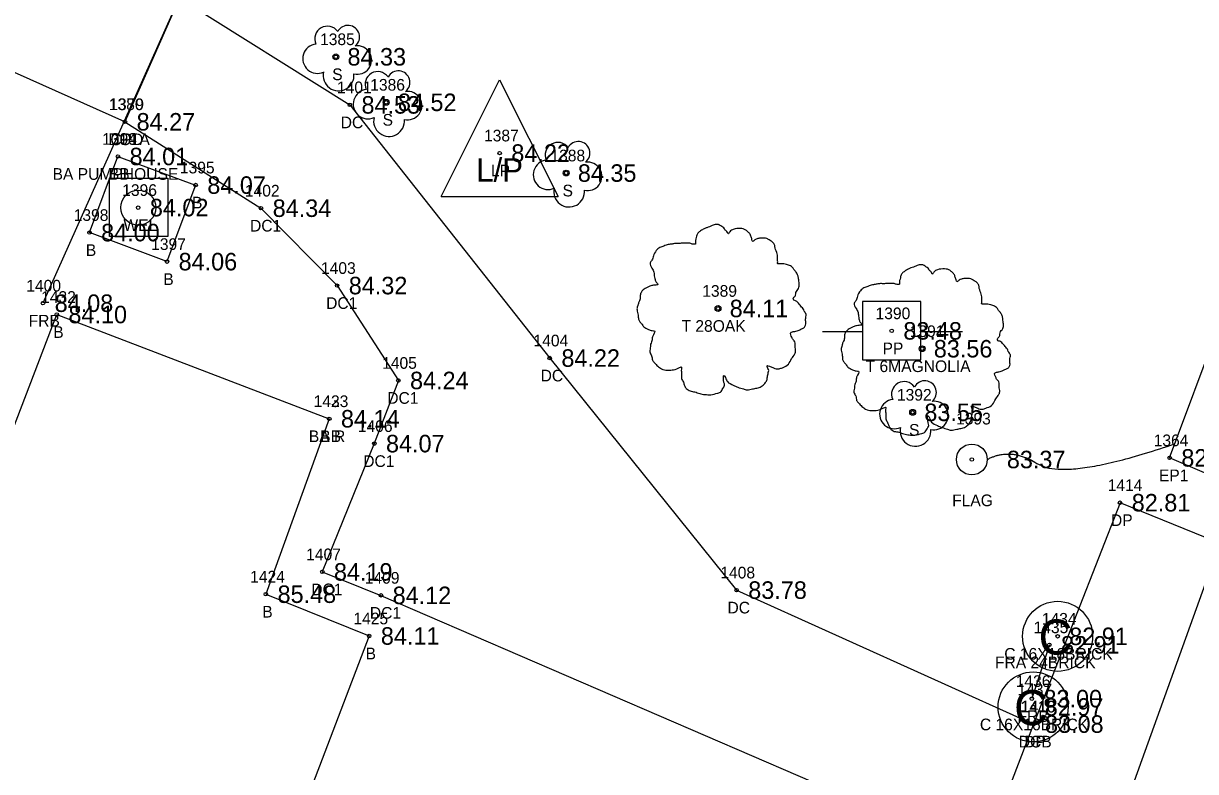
# Model space of a CAD drawing. Extents: x 2139392 to 2143384, y 505395 to 510520.
# Drawn here: x 2141070.2 to 2141170.6, y 509701.6 to 509765.7 of the extents above; entities that cross this region are included whole.
import ezdxf

# ---------------------------------------------------------------- set-up
doc = ezdxf.new("R2010")
doc.units = 0
for name, color, linetype in [('RD_EX_Bldg', 7, 'Continuous'), ('RD_EX_Bldg_txCode', 7, 'Continuous'), ('RD_EX_BldgApp', 7, 'Continuous'), ('RD_EX_BldgApp_txCode', 7, 'Continuous'), ('RD_EX_Conc', 7, 'Continuous'), ('RD_EX_Conc_txCode', 7, 'Continuous'), ('RD_EX_DR_Pipe', 7, 'Continuous'), ('RD_EX_Driveway', 7, 'Continuous'), ('RD_EX_Driveway_txCode', 7, 'Continuous'), ('RD_EX_Fence_Other', 7, 'Continuous'), ('RD_EX_Fence_Other_txCode', 7, 'Continuous'), ('RD_EX_Road', 7, 'Continuous'), ('RD_EX_Road_txCode', 7, 'Continuous'), ('RD_EX_SU_H2O', 7, 'Continuous'), ('RD_EX_SU_Telecom', 7, 'Continuous'), ('RD_EX_TX_Bldg_ELEV', 7, 'Continuous'), ('RD_EX_TX_BldgApp_ELEV', 7, 'Continuous'), ('RD_EX_TX_Conc_ELEV', 7, 'Continuous'), ('RD_EX_TX_Driveway_ELEV', 7, 'Continuous'), ('RD_EX_TX_Fence_Other_ELEV', 7, 'Continuous'), ('RD_EX_TX_Road_ELEV', 7, 'Continuous'), ('RD_EX_TX_UT_ELEV', 7, 'Continuous'), ('RD_EX_TX_VEG_ELEV', 7, 'Continuous'), ('RD_EX_UT', 7, 'Continuous'), ('RD_EX_UT_txCode', 7, 'Continuous'), ('RD_EX_VEG', 7, 'Continuous'), ('RD_EX_VEG_txCode', 7, 'Continuous'), ('RD_HC_Survey_ELEV', 7, 'Continuous'), ('RD_SMD_Locator', 7, 'Continuous')]:
    doc.layers.add(name, color=color, linetype=linetype)

msp = doc.modelspace()

# ---------------------------------------------------------------- linework, layer by layer
at = {"layer": 'RD_EX_Bldg'}
for points in [[(2141078.28, 509754.33), (2141084.94, 509751.88), (2141082.48, 509745.32), (2141075.84, 509747.81), (2141078.28, 509754.33)], [(2141096.39, 509731.86), (2141090.96, 509716.83), (2141099.81, 509713.25), (2141088.03, 509682.4), (2141078.89, 509685.87), (2141074.12, 509673.68), (2141050.78, 509682.61), (2141073.04, 509740.79), (2141096.39, 509731.86)]]:
    msp.add_lwpolyline(points, dxfattribs=at)
at = {"layer": 'RD_EX_BldgApp'}
for centre in [(2141158.8, 509713.22), (2141156.7, 509707.17)]:
    msp.add_circle(centre, 3, dxfattribs=at)
at = {"layer": 'RD_EX_BldgApp_txCode'}
msp.add_circle((2141080.02, 509749.95), 0.15, dxfattribs=at)
at = {"layer": 'RD_EX_Conc'}
for points in [[(2141096.74, 509816.15), (2141103.82, 509813), (2141083.56, 509767.91), (2141078.88, 509757.3), (2141042.38, 509773.64)], [(2141083.56, 509767.91), (2141098.15, 509758.75), (2141115.28, 509737.06), (2141131.29, 509717.18), (2141156.72, 509705.7)], [(2141078.88, 509757.3), (2141090.54, 509749.9), (2141097.06, 509743.27), (2141102.31, 509735.14), (2141100.25, 509729.73), (2141095.79, 509718.74), (2141100.82, 509716.73), (2141152.41, 509694.43)]]:
    msp.add_lwpolyline(points, dxfattribs=at)
at = {"layer": 'RD_EX_DR_Pipe'}
msp.add_line((2141176.12, 509730.76), (2141125.75, 509590.72), dxfattribs=at)
at = {"layer": 'RD_EX_Driveway'}
msp.add_lwpolyline([(2141191.47, 509727.8), (2141181.9, 509720.35), (2141172.39, 509721.32), (2141164.15, 509724.67), (2141156.72, 509705.7), (2141152.41, 509694.43), (2141146.18, 509677.35), (2141143.5, 509670.11), (2141126.23, 509619.16), (2141121.57, 509618.23), (2141114.74, 509598.13), (2141140.09, 509588.3)], dxfattribs=at)
at = {"layer": 'RD_EX_Fence_Other'}
msp.add_line((2141158.09, 509712.49), (2141156.59, 509707.88), dxfattribs=at)
msp.add_lwpolyline([(2141086.41, 509823.01), (2141103.68, 509813.03), (2141103.68, 509813.03), (2141071.86, 509741.76)], dxfattribs=at)
at = {"layer": 'RD_EX_Road'}
msp.add_lwpolyline([(2141172.64, 509739.89), (2141185.02, 509736.25), (2141180.65, 509723.25), (2141168.4, 509728.51), (2141172.64, 509739.89)], dxfattribs=at)
at = {"layer": 'RD_EX_SU_H2O'}
msp.add_lwpolyline([(2141077.57, 509747.48), (2141077.57, 509752.48), (2141082.57, 509752.48), (2141082.57, 509747.48)], close=True, dxfattribs=at)
msp.add_circle((2141080.02, 509749.95), 1.5, dxfattribs=at)
at = {"layer": 'RD_EX_SU_Telecom'}
msp.add_circle((2141151.45, 509728.37), 1.32, dxfattribs=at)
msp.add_open_spline([(2141152.77, 509728.37), (2141154.77, 509729.47), (2141159.45, 509726.52), (2141168.82, 509729.7)], degree=2, dxfattribs=at)
at = {"layer": 'RD_EX_UT'}
for p, q in [((2141105.99, 509750.9), (2141110.99, 509760.9)), ((2141110.99, 509760.9), (2141115.99, 509750.9)), ((2141105.99, 509750.9), (2141115.99, 509750.9)), ((2141147.07, 509741.9), (2141142.07, 509741.9)), ((2141142.07, 509741.9), (2141142.07, 509736.9)), ((2141147.07, 509736.9), (2141147.07, 509741.9)), ((2141138.64, 509739.34), (2141142.11, 509739.34)), ((2141147, 509739.34), (2141150.64, 509739.34)), ((2141142.07, 509736.9), (2141147.07, 509736.9))]:
    msp.add_line(p, q, dxfattribs=at)
at = {"layer": 'RD_EX_VEG'}
for centre, radius in [((2141096.95, 509762.87), 0.25), ((2141101.27, 509758.97), 0.25), ((2141116.69, 509752.91), 0.25), ((2141129.7, 509741.31), 0.25), ((2141129.69, 509741.3), 0.0001), ((2141147.19, 509737.86), 0.25), ((2141147.18, 509737.84), 0.0001), ((2141146.38, 509732.41), 0.25)]:
    msp.add_circle(centre, radius, dxfattribs=at)
for centre, radius, start, end in [((2141096.23, 509764.41), 1.08, 34.9763, 204.756), ((2141097.99, 509764.57), 0.995, 308.7626, 152.0467), ((2141095.38, 509762.71), 1.26, 96.4518, 294.734), ((2141098.79, 509762.59), 1.22, 256.5667, 98.1046), ((2141097.19, 509761.27), 1.32, 166.8827, 5.7589), ((2141100.54, 509760.52), 1.08, 34.9763, 204.756), ((2141102.31, 509760.67), 0.995, 308.7626, 152.0467), ((2141099.7, 509758.81), 1.26, 96.4518, 294.734), ((2141103.11, 509758.69), 1.22, 256.5667, 98.1046), ((2141101.51, 509757.37), 1.32, 166.8827, 5.7589), ((2141115.97, 509754.46), 1.08, 34.9763, 204.756), ((2141117.73, 509754.62), 0.995, 308.7626, 152.0467), ((2141115.13, 509752.76), 1.26, 96.4518, 294.734), ((2141118.53, 509752.63), 1.22, 256.5667, 98.1046), ((2141116.94, 509751.32), 1.32, 166.8827, 5.7589), ((2141147.42, 509734.12), 0.995, 308.7626, 152.0467), ((2141145.65, 509733.96), 1.08, 34.9763, 204.756), ((2141144.81, 509732.26), 1.26, 96.4518, 294.734), ((2141148.21, 509732.14), 1.22, 256.5667, 98.1046), ((2141146.62, 509730.82), 1.32, 166.8827, 5.7589)]:
    msp.add_arc(centre, radius, start, end, dxfattribs=at)
for points in [[(2141129.83, 509748.48), (2141129.53, 509748.51), (2141129.21, 509748.41), (2141128.96, 509748.31), (2141128.73, 509748.23), (2141128.51, 509748.13), (2141128.21, 509747.96), (2141127.98, 509747.76), (2141127.86, 509747.51), (2141127.81, 509747.28), (2141127.76, 509747.01), (2141127.76, 509746.83), (2141127.63, 509746.81), (2141127.48, 509746.83), (2141127.23, 509746.91), (2141126.98, 509746.91), (2141126.73, 509746.91), (2141126.38, 509746.88), (2141126.03, 509746.88), (2141125.76, 509746.83), (2141125.43, 509746.78), (2141125.06, 509746.66), (2141124.71, 509746.53), (2141124.41, 509746.28), (2141124.16, 509745.81), (2141124.04, 509745.46), (2141123.89, 509745.21), (2141124.04, 509744.76), (2141124.21, 509744.41), (2141124.23, 509744.21), (2141124.31, 509743.78), (2141124.41, 509743.56), (2141124.53, 509743.36), (2141124.46, 509743.33), (2141124.09, 509743.28), (2141123.79, 509743.18), (2141123.36, 509742.96), (2141123.14, 509742.73), (2141123.04, 509742.41), (2141123.01, 509742.06), (2141122.91, 509741.86), (2141122.84, 509741.58), (2141122.81, 509741.51), (2141122.76, 509741.18), (2141122.86, 509740.74), (2141122.89, 509740.39), (2141123.01, 509740.16), (2141123.16, 509739.99), (2141123.34, 509739.74), (2141123.74, 509739.51), (2141124.06, 509739.41), (2141124.26, 509739.39), (2141124.09, 509738.89), (2141124.04, 509738.54), (2141123.91, 509738.14), (2141123.91, 509738.06), (2141123.86, 509737.59), (2141124.01, 509737.26), (2141124.09, 509736.89), (2141124.26, 509736.66), (2141124.53, 509736.36), (2141124.86, 509736.14), (2141125.36, 509736.01), (2141125.76, 509736.04), (2141126.33, 509736.21), (2141126.58, 509736.29), (2141126.56, 509736.11), (2141126.58, 509735.74), (2141126.58, 509735.31), (2141126.73, 509734.99), (2141126.83, 509734.71), (2141126.98, 509734.46), (2141127.31, 509734.24), (2141127.71, 509734.16), (2141128.13, 509734.01), (2141128.58, 509733.94), (2141129.08, 509733.91), (2141129.68, 509734.06), (2141129.96, 509734.19), (2141130.06, 509734.36), (2141130.26, 509734.74), (2141130.21, 509734.96), (2141130.23, 509735.56), (2141130.33, 509735.39), (2141130.51, 509735.04), (2141131.01, 509734.74), (2141131.41, 509734.56), (2141131.88, 509734.41), (2141132.18, 509734.34), (2141132.66, 509734.41), (2141133.03, 509734.49), (2141133.41, 509734.61), (2141133.71, 509734.89), (2141133.88, 509735.16), (2141133.93, 509735.44), (2141134.01, 509735.81), (2141134.06, 509735.99)], [(2141134.06, 509735.99), (2141133.98, 509736.16), (2141133.93, 509736.41), (2141134.01, 509736.39), (2141134.18, 509736.34), (2141134.46, 509736.21), (2141134.68, 509736.14), (2141135.01, 509736.16), (2141135.28, 509736.26), (2141135.73, 509736.54), (2141136, 509737.01), (2141136.28, 509737.41), (2141136.35, 509737.74), (2141136.3, 509737.96), (2141136.28, 509738.46), (2141136.08, 509738.71), (2141136.03, 509738.84), (2141135.93, 509739.24), (2141136, 509739.29), (2141136.28, 509739.34), (2141136.65, 509739.46), (2141136.93, 509739.59), (2141137.15, 509739.76), (2141137.23, 509739.99), (2141137.2, 509740.39), (2141137.25, 509740.79), (2141137.18, 509740.94), (2141137.08, 509741.08), (2141137, 509741.28), (2141136.85, 509741.43), (2141136.75, 509741.58), (2141136.65, 509741.68), (2141136.53, 509741.83), (2141136.35, 509741.96), (2141136.2, 509742.01), (2141136.15, 509742.16), (2141136.3, 509742.36), (2141136.35, 509742.46), (2141136.38, 509742.68), (2141136.6, 509743.03), (2141136.65, 509743.43), (2141136.6, 509743.86), (2141136.55, 509744.13), (2141136.4, 509744.41), (2141136.2, 509744.66), (2141136.08, 509744.83), (2141135.9, 509744.96), (2141135.58, 509745.08), (2141135.33, 509745.13), (2141134.98, 509745.13), (2141134.78, 509745.18), (2141134.81, 509745.23), (2141134.81, 509745.38), (2141134.81, 509745.66), (2141134.73, 509746.11), (2141134.58, 509746.61), (2141134.58, 509746.63), (2141134.48, 509746.88), (2141134.26, 509747.08), (2141134.08, 509747.18), (2141133.88, 509747.31), (2141133.63, 509747.33), (2141133.33, 509747.33), (2141133.06, 509747.28), (2141132.86, 509747.18), (2141132.68, 509747.06), (2141132.61, 509747.21), (2141132.51, 509747.51), (2141132.46, 509747.66), (2141132.31, 509747.83), (2141132.08, 509748.03), (2141131.63, 509748.16), (2141131.01, 509748.08), (2141130.71, 509747.88), (2141130.56, 509747.71), (2141130.51, 509747.83), (2141130.31, 509748.03), (2141130.21, 509748.21), (2141130.03, 509748.33), (2141129.88, 509748.43), (2141129.78, 509748.48)], [(2141147.32, 509745.03), (2141147.02, 509745.05), (2141146.7, 509744.95), (2141146.45, 509744.85), (2141146.22, 509744.78), (2141146, 509744.68), (2141145.7, 509744.5), (2141145.47, 509744.3), (2141145.35, 509744.05), (2141145.3, 509743.83), (2141145.25, 509743.55), (2141145.25, 509743.38), (2141145.12, 509743.35), (2141144.97, 509743.38), (2141144.72, 509743.45), (2141144.48, 509743.45), (2141144.23, 509743.45), (2141143.88, 509743.43), (2141143.53, 509743.43), (2141143.25, 509743.38), (2141142.93, 509743.33), (2141142.55, 509743.2), (2141142.2, 509743.08), (2141141.9, 509742.83), (2141141.65, 509742.35), (2141141.53, 509742), (2141141.38, 509741.75), (2141141.53, 509741.3), (2141141.7, 509740.95), (2141141.73, 509740.75), (2141141.8, 509740.33), (2141141.9, 509740.1), (2141142.03, 509739.9), (2141141.95, 509739.88), (2141141.58, 509739.83), (2141141.28, 509739.73), (2141140.85, 509739.5), (2141140.63, 509739.28), (2141140.53, 509738.95), (2141140.5, 509738.6), (2141140.4, 509738.4), (2141140.33, 509738.13), (2141140.3, 509738.05), (2141140.25, 509737.73), (2141140.35, 509737.28), (2141140.38, 509736.93), (2141140.5, 509736.7), (2141140.65, 509736.53), (2141140.83, 509736.28), (2141141.23, 509736.06), (2141141.55, 509735.96), (2141141.75, 509735.93), (2141141.58, 509735.43), (2141141.53, 509735.08), (2141141.4, 509734.68), (2141141.4, 509734.61), (2141141.35, 509734.13), (2141141.5, 509733.81), (2141141.58, 509733.43), (2141141.75, 509733.21), (2141142.03, 509732.91), (2141142.35, 509732.68), (2141142.85, 509732.56), (2141143.25, 509732.58), (2141143.83, 509732.76), (2141144.08, 509732.83), (2141144.05, 509732.66), (2141144.08, 509732.28), (2141144.08, 509731.86), (2141144.23, 509731.53), (2141144.33, 509731.26), (2141144.48, 509731.01), (2141144.8, 509730.78), (2141145.2, 509730.71), (2141145.62, 509730.56), (2141146.07, 509730.48), (2141146.57, 509730.46), (2141147.17, 509730.61), (2141147.45, 509730.73), (2141147.55, 509730.91), (2141147.75, 509731.28), (2141147.7, 509731.51), (2141147.72, 509732.11), (2141147.82, 509731.93), (2141148, 509731.58), (2141148.5, 509731.28), (2141148.9, 509731.11), (2141149.37, 509730.96), (2141149.67, 509730.88), (2141150.15, 509730.96), (2141150.52, 509731.03), (2141150.9, 509731.16), (2141151.2, 509731.43), (2141151.37, 509731.71), (2141151.42, 509731.98), (2141151.5, 509732.36), (2141151.55, 509732.53)], [(2141151.55, 509732.53), (2141151.47, 509732.71), (2141151.42, 509732.96), (2141151.5, 509732.93), (2141151.67, 509732.88), (2141151.95, 509732.76), (2141152.17, 509732.68), (2141152.5, 509732.71), (2141152.77, 509732.81), (2141153.22, 509733.08), (2141153.5, 509733.56), (2141153.77, 509733.96), (2141153.85, 509734.28), (2141153.8, 509734.51), (2141153.77, 509735.01), (2141153.57, 509735.26), (2141153.52, 509735.38), (2141153.42, 509735.78), (2141153.5, 509735.83), (2141153.77, 509735.88), (2141154.15, 509736.01), (2141154.42, 509736.13), (2141154.65, 509736.31), (2141154.72, 509736.53), (2141154.7, 509736.93), (2141154.75, 509737.33), (2141154.67, 509737.48), (2141154.57, 509737.63), (2141154.5, 509737.83), (2141154.35, 509737.98), (2141154.25, 509738.13), (2141154.15, 509738.23), (2141154.02, 509738.38), (2141153.85, 509738.5), (2141153.7, 509738.55), (2141153.65, 509738.7), (2141153.8, 509738.9), (2141153.85, 509739), (2141153.87, 509739.23), (2141154.1, 509739.58), (2141154.15, 509739.98), (2141154.1, 509740.4), (2141154.05, 509740.68), (2141153.9, 509740.95), (2141153.7, 509741.2), (2141153.57, 509741.38), (2141153.4, 509741.5), (2141153.07, 509741.63), (2141152.82, 509741.68), (2141152.47, 509741.68), (2141152.27, 509741.73), (2141152.3, 509741.78), (2141152.3, 509741.93), (2141152.3, 509742.2), (2141152.22, 509742.65), (2141152.07, 509743.15), (2141152.07, 509743.18), (2141151.97, 509743.43), (2141151.75, 509743.63), (2141151.57, 509743.73), (2141151.37, 509743.85), (2141151.12, 509743.88), (2141150.82, 509743.88), (2141150.55, 509743.83), (2141150.35, 509743.73), (2141150.17, 509743.6), (2141150.1, 509743.75), (2141150, 509744.05), (2141149.95, 509744.2), (2141149.8, 509744.38), (2141149.57, 509744.58), (2141149.12, 509744.7), (2141148.5, 509744.63), (2141148.2, 509744.43), (2141148.05, 509744.25), (2141148, 509744.38), (2141147.8, 509744.58), (2141147.7, 509744.75), (2141147.52, 509744.88), (2141147.37, 509744.98), (2141147.27, 509745.03)]]:
    msp.add_spline(points, degree=3, dxfattribs=at)
at = {"layer": 'RD_SMD_Locator'}
for centre in [(2141096.95, 509762.87), (2141098.15, 509758.75), (2141101.27, 509758.97), (2141078.88, 509757.3), (2141078.88, 509757.3), (2141078.28, 509754.33), (2141078.28, 509754.33), (2141110.99, 509754.62), (2141116.69, 509752.91), (2141084.94, 509751.88), (2141090.54, 509749.9), (2141075.84, 509747.81), (2141082.48, 509745.32), (2141097.06, 509743.27), (2141071.86, 509741.76), (2141129.7, 509741.31), (2141073.04, 509740.79), (2141144.58, 509739.39), (2141115.28, 509737.06), (2141147.19, 509737.86), (2141102.31, 509735.14), (2141146.38, 509732.41), (2141096.39, 509731.86), (2141096.39, 509731.86), (2141100.25, 509729.73), (2141151.45, 509728.37), (2141168.4, 509728.51), (2141164.15, 509724.67), (2141095.79, 509718.74), (2141090.96, 509716.83), (2141131.29, 509717.18), (2141100.82, 509716.73), (2141099.81, 509713.25), (2141158.8, 509713.22), (2141158.09, 509712.49), (2141156.59, 509707.88), (2141156.7, 509707.17), (2141156.72, 509705.7), (2141156.72, 509705.7)]:
    msp.add_circle(centre, 0.15, dxfattribs=at)

# ---------------------------------------------------------------- texts
at = {"layer": 'RD_EX_Bldg_txCode'}
for s, p in [('1394', (2141076.93, 509755.33)), ('1399', (2141076.93, 509755.33)), ('BA PUMPHOUSE', (2141072.68, 509752.33)), ('BB', (2141077.5, 509752.33)), ('1395', (2141083.59, 509752.88)), ('B', (2141084.63, 509749.88)), ('1398', (2141074.49, 509748.81)), ('1397', (2141081.13, 509746.32)), ('B', (2141075.53, 509745.81)), ('B', (2141082.17, 509743.32)), ('1432', (2141071.7, 509741.79)), ('B', (2141072.74, 509738.79)), ('1423', (2141095.05, 509732.86)), ('1433', (2141095.05, 509732.86)), ('BA R', (2141094.64, 509729.86)), ('BB', (2141095.61, 509729.86)), ('1424', (2141089.61, 509717.83)), ('B', (2141090.65, 509714.83)), ('1425', (2141098.46, 509714.25)), ('B', (2141099.5, 509711.25))]:
    msp.add_text(s, height=1, dxfattribs=at).set_placement(p)
at = {"layer": 'RD_EX_BldgApp'}
for p in [(2141157.17, 509711.66), (2141155.07, 509705.61)]:
    msp.add_text('C', height=3, dxfattribs=at).set_placement(p)
at = {"layer": 'RD_EX_BldgApp_txCode'}
for s, p in [('1396', (2141078.65, 509750.95)), ('WEL', (2141078.75, 509747.95)), ('1393', (2141150.1, 509731.37)), ('FLAG', (2141149.76, 509724.37)), ('1434', (2141157.45, 509714.22)), ('C 16X16BRICK', (2141154.23, 509711.22)), ('1437', (2141155.36, 509708.17)), ('C 16X16BRICK', (2141152.14, 509705.17))]:
    msp.add_text(s, height=1, dxfattribs=at).set_placement(p)
at = {"layer": 'RD_EX_Conc_txCode'}
for s, p in [('1401', (2141097.05, 509759.75)), ('1380', (2141077.5, 509758.3)), ('1379', (2141077.54, 509758.3)), ('DC', (2141097.37, 509756.75)), ('DC1A', (2141077.45, 509755.3)), ('CPD', (2141077.63, 509755.3)), ('1402', (2141089.16, 509750.9)), ('DC1', (2141089.6, 509747.9)), ('1403', (2141095.68, 509744.27)), ('DC1', (2141096.12, 509741.27)), ('1404', (2141113.89, 509738.06)), ('1405', (2141100.92, 509736.14)), ('DC', (2141114.5, 509735.06)), ('DC1', (2141101.36, 509733.14)), ('1406', (2141098.84, 509730.73)), ('DC1', (2141099.3, 509727.73)), ('1407', (2141094.41, 509719.74)), ('1408', (2141129.9, 509718.18)), ('1409', (2141099.43, 509717.73)), ('DC1', (2141094.85, 509716.74)), ('DC', (2141130.51, 509715.18)), ('DC1', (2141099.87, 509714.73)), ('1416', (2141155.63, 509706.7)), ('DCB', (2141155.47, 509703.7))]:
    msp.add_text(s, height=1, dxfattribs=at).set_placement(p)
at = {"layer": 'RD_EX_Driveway_txCode'}
for s, p in [('1414', (2141163.09, 509725.67)), ('DP', (2141163.37, 509722.67)), ('1415', (2141155.66, 509706.7)), ('DP', (2141155.94, 509703.7))]:
    msp.add_text(s, height=1, dxfattribs=at).set_placement(p)
at = {"layer": 'RD_EX_Fence_Other_txCode'}
for s, p in [('1400', (2141070.43, 509742.76)), ('FRB', (2141070.63, 509739.76)), ('1435', (2141156.74, 509713.49)), ('FRA 24BRICK', (2141153.43, 509710.49)), ('1436', (2141155.21, 509708.88)), ('FRB', (2141155.36, 509705.88))]:
    msp.add_text(s, height=1, dxfattribs=at).set_placement(p)
at = {"layer": 'RD_EX_Road_txCode'}
for s, p in [('1364', (2141167.03, 509729.51)), ('EP1', (2141167.48, 509726.51))]:
    msp.add_text(s, height=1, dxfattribs=at).set_placement(p)
at = {"layer": 'RD_EX_TX_Bldg_ELEV'}
for s, p in [('84.01', (2141079.28, 509753.58)), ('84.01', (2141079.28, 509753.58)), ('84.07', (2141085.94, 509751.13)), ('84.00', (2141076.84, 509747.06)), ('84.06', (2141083.48, 509744.57)), ('84.10', (2141074.04, 509740.04)), ('84.14', (2141097.39, 509731.11)), ('84.14', (2141097.39, 509731.11)), ('85.48', (2141091.96, 509716.08)), ('84.11', (2141100.81, 509712.5))]:
    msp.add_text(s, height=1.5, dxfattribs=at).set_placement(p)
at = {"layer": 'RD_EX_TX_BldgApp_ELEV'}
for s, p in [('84.02', (2141081.02, 509749.2)), ('83.37', (2141154.45, 509727.62)), ('82.91', (2141159.8, 509712.47)), ('82.97', (2141157.7, 509706.42))]:
    msp.add_text(s, height=1.5, dxfattribs=at).set_placement(p)
at = {"layer": 'RD_EX_TX_Conc_ELEV'}
for s, p in [('84.53', (2141099.15, 509758)), ('84.27', (2141079.88, 509756.55)), ('84.27', (2141079.88, 509756.55)), ('84.34', (2141091.54, 509749.15)), ('84.32', (2141098.06, 509742.52)), ('84.22', (2141116.28, 509736.31)), ('84.24', (2141103.31, 509734.39)), ('84.07', (2141101.25, 509728.98)), ('84.19', (2141096.79, 509717.99)), ('84.12', (2141101.82, 509715.98)), ('83.78', (2141132.29, 509716.43)), ('83.08', (2141157.72, 509704.95))]:
    msp.add_text(s, height=1.5, dxfattribs=at).set_placement(p)
at = {"layer": 'RD_EX_TX_Driveway_ELEV'}
for s, p in [('82.81', (2141165.15, 509723.92)), ('83.08', (2141157.72, 509704.95))]:
    msp.add_text(s, height=1.5, dxfattribs=at).set_placement(p)
at = {"layer": 'RD_EX_TX_Fence_Other_ELEV'}
for s, p in [('84.08', (2141072.86, 509741.01)), ('82.91', (2141159.09, 509711.74)), ('83.00', (2141157.59, 509707.13))]:
    msp.add_text(s, height=1.5, dxfattribs=at).set_placement(p)
at = {"layer": 'RD_EX_TX_Road_ELEV'}
msp.add_text('82.60', height=1.5, dxfattribs=at).set_placement((2141169.4, 509727.76))
at = {"layer": 'RD_EX_TX_UT_ELEV'}
msp.add_text('84.22', height=1.5, dxfattribs=at).set_placement((2141111.99, 509753.87))
at = {"layer": 'RD_EX_TX_VEG_ELEV'}
for s, p in [('84.33', (2141097.95, 509762.12)), ('84.52', (2141102.27, 509758.22)), ('84.35', (2141117.69, 509752.16)), ('84.11', (2141130.7, 509740.56)), ('83.56', (2141148.19, 509737.11)), ('83.55', (2141147.38, 509731.66))]:
    msp.add_text(s, height=1.5, dxfattribs=at).set_placement(p)
at = {"layer": 'RD_EX_UT'}
msp.add_text('L/P', height=2, dxfattribs=at).set_placement((2141108.98, 509752.18))
at = {"layer": 'RD_EX_UT_txCode'}
for s, p in [('1387', (2141109.65, 509755.62)), ('LP', (2141110.24, 509752.62)), ('1390', (2141143.2, 509740.39)), ('PP', (2141143.8, 509737.39))]:
    msp.add_text(s, height=1, dxfattribs=at).set_placement(p)
at = {"layer": 'RD_EX_VEG_txCode'}
for s, p in [('1385', (2141095.6, 509763.87)), ('S', (2141096.64, 509760.87)), ('1386', (2141099.9, 509759.97)), ('S', (2141100.96, 509756.97)), ('1388', (2141115.34, 509753.91)), ('S', (2141116.38, 509750.91)), ('1389', (2141128.35, 509742.31)), ('T 28OAK', (2141126.57, 509739.31)), ('1391', (2141146.13, 509738.86)), ('T 6MAGNOLIA', (2141142.35, 509735.86)), ('1392', (2141145.03, 509733.41)), ('S', (2141146.07, 509730.41))]:
    msp.add_text(s, height=1, dxfattribs=at).set_placement(p)
at = {"layer": 'RD_HC_Survey_ELEV'}
msp.add_text('83.48', height=1.5, dxfattribs=at).set_placement((2141145.58, 509738.64))

doc.saveas('drawing.dxf')
